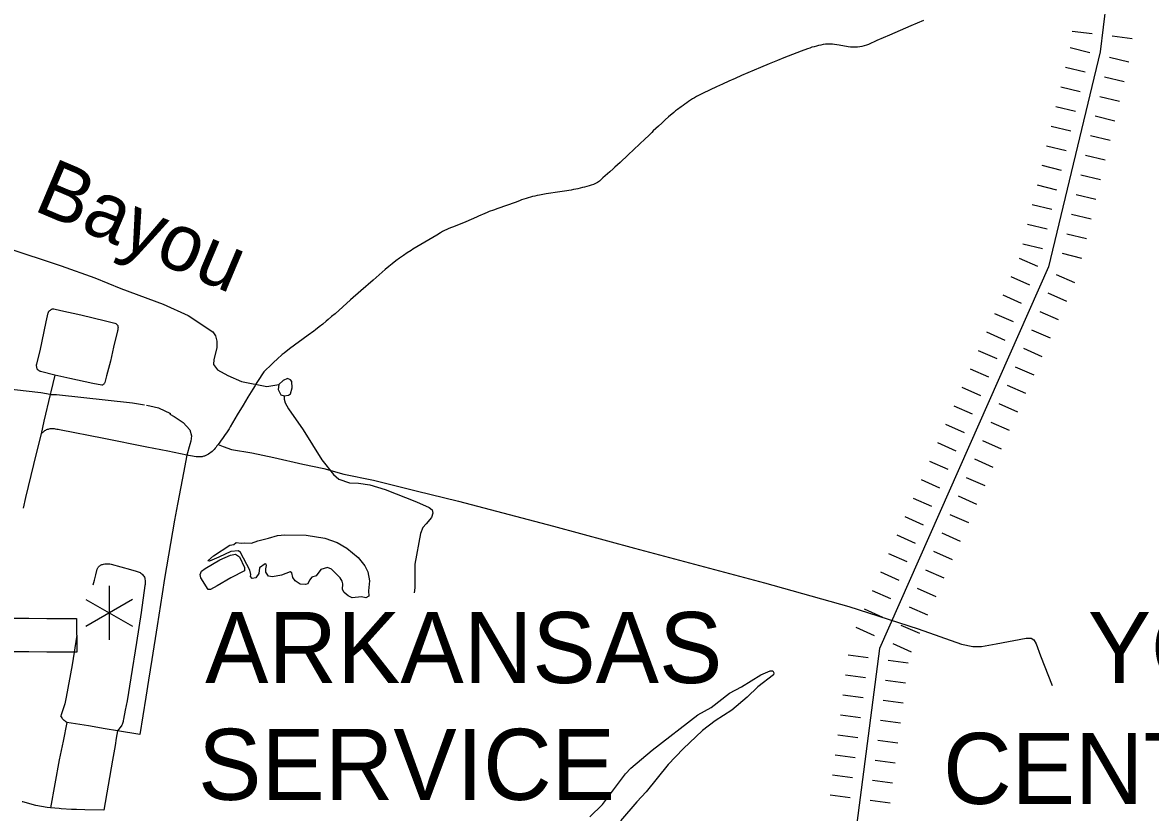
# Model space of a CAD drawing. Extents: x -19 to 366, y -4 to 359.
# Drawn here: x 159.908 to 161.496, y 181.272 to 182.383 of the extents above; entities that cross this region are included whole.
import ezdxf

# ---------------------------------------------------------------- set-up
doc = ezdxf.new("R2010")
doc.units = 0
for name, color, linetype in [('Level 10', 7, 'Continuous'), ('Level 29', 7, 'Continuous'), ('Level 31', 7, 'Continuous'), ('Level 32', 7, 'Continuous'), ('Level 33', 7, 'Continuous'), ('Level 34', 7, 'Continuous'), ('Level 35', 7, 'Continuous'), ('Level 47', 7, 'Continuous'), ('Level 48', 7, 'Continuous'), ('Level 60', 7, 'Continuous'), ('Level 7', 7, 'Continuous')]:
    doc.layers.add(name, color=color, linetype=linetype)

msp = doc.modelspace()

# ---------------------------------------------------------------- linework, layer by layer
at = {"layer": 'Level 10'}
for points in [[(159.8661, 181.5448), (159.8915, 181.5449), (159.917, 181.5449), (159.9425, 181.5447), (159.9677, 181.5445), (159.9842, 181.5447)], [(159.9842, 181.5447), (159.9848, 181.4973), (159.9678, 181.4971), (159.9422, 181.4974), (159.9169, 181.4975), (159.8916, 181.4975), (159.8663, 181.4974)]]:
    msp.add_lwpolyline(points, dxfattribs=at)
at = {"layer": 'Level 29'}
for p, q in [((161.3863, 182.3713), (161.4145, 182.3679)), ((161.4427, 182.3645), (161.4709, 182.361)), ((161.3833, 182.3481), (161.4109, 182.3414)), ((161.4386, 182.3347), (161.4662, 182.3281)), ((161.3767, 182.3204), (161.4043, 182.3138)), ((161.3767, 182.3204), (161.4043, 182.3138)), ((161.4319, 182.3071), (161.4595, 182.3004)), ((161.4319, 182.3071), (161.4595, 182.3004)), ((161.37, 182.2928), (161.3976, 182.2862)), ((161.4252, 182.2795), (161.4528, 182.2728)), ((161.3633, 182.2652), (161.3909, 182.2585)), ((161.4186, 182.2519), (161.4462, 182.2452)), ((161.3567, 182.2376), (161.3843, 182.2309)), ((161.3567, 182.2376), (161.3843, 182.2309)), ((161.4119, 182.2243), (161.4395, 182.2176)), ((161.4119, 182.2243), (161.4395, 182.2176)), ((161.35, 182.21), (161.3776, 182.2033)), ((161.4052, 182.1966), (161.4328, 182.19)), ((161.3433, 182.1824), (161.3709, 182.1757)), ((161.3986, 182.169), (161.4262, 182.1624)), ((161.3367, 182.1548), (161.3643, 182.1481)), ((161.3367, 182.1548), (161.3643, 182.1481)), ((161.3919, 182.1414), (161.4195, 182.1347)), ((161.3919, 182.1414), (161.4195, 182.1347)), ((161.33, 182.1271), (161.3576, 182.1205)), ((161.3852, 182.1138), (161.4128, 182.1071)), ((161.3233, 182.0995), (161.3509, 182.0929)), ((161.3786, 182.0862), (161.4062, 182.0795)), ((161.3167, 182.0719), (161.3443, 182.0652)), ((161.3167, 182.0719), (161.3443, 182.0652)), ((161.3719, 182.0586), (161.3995, 182.0519)), ((161.3719, 182.0586), (161.3995, 182.0519)), ((161.3115, 182.0518), (161.3375, 182.0403)), ((161.3, 182.0259), (161.326, 182.0144)), ((161.3635, 182.0289), (161.3895, 182.0174)), ((161.2885, 181.9999), (161.3145, 181.9884)), ((161.2885, 181.9999), (161.3145, 181.9884)), ((161.352, 182.0029), (161.378, 181.9914)), ((161.277, 181.9739), (161.303, 181.9624)), ((161.3405, 181.9769), (161.3665, 181.9654)), ((161.3405, 181.9769), (161.3665, 181.9654)), ((161.2655, 181.9479), (161.2915, 181.9364)), ((161.329, 181.9509), (161.355, 181.9394)), ((161.254, 181.9219), (161.28, 181.9105)), ((161.254, 181.9219), (161.28, 181.9105)), ((161.3175, 181.9249), (161.3435, 181.9134)), ((161.2425, 181.896), (161.2685, 181.8845)), ((161.306, 181.899), (161.332, 181.8875)), ((161.306, 181.899), (161.332, 181.8875)), ((161.231, 181.87), (161.257, 181.8585)), ((161.2945, 181.873), (161.3205, 181.8615)), ((161.283, 181.847), (161.309, 181.8355)), ((161.2195, 181.844), (161.2455, 181.8325)), ((161.2195, 181.844), (161.2455, 181.8325)), ((161.208, 181.818), (161.234, 181.8065)), ((161.2715, 181.821), (161.2975, 181.8095)), ((161.2715, 181.821), (161.2975, 181.8095)), ((161.1966, 181.7921), (161.2225, 181.7806)), ((161.26, 181.795), (161.286, 181.7835)), ((161.2485, 181.7691), (161.2745, 181.7576)), ((161.1851, 181.7661), (161.211, 181.7546)), ((161.1851, 181.7661), (161.211, 181.7546)), ((161.1736, 181.7401), (161.1995, 181.7286)), ((161.237, 181.7431), (161.263, 181.7316)), ((161.237, 181.7431), (161.263, 181.7316)), ((161.1621, 181.7141), (161.188, 181.7026)), ((161.2255, 181.7171), (161.2515, 181.7056)), ((161.1506, 181.6881), (161.1765, 181.6766)), ((161.1506, 181.6881), (161.1765, 181.6766)), ((161.214, 181.6911), (161.24, 181.6796)), ((161.1391, 181.6622), (161.1651, 181.6507)), ((161.2025, 181.6651), (161.2285, 181.6536)), ((161.2025, 181.6651), (161.2285, 181.6536)), ((161.1276, 181.6362), (161.1536, 181.6247)), ((161.191, 181.6392), (161.217, 181.6277)), ((161.1161, 181.6102), (161.1421, 181.5987)), ((161.1161, 181.6102), (161.1421, 181.5987)), ((161.1795, 181.6132), (161.2055, 181.6017)), ((161.1046, 181.5842), (161.1306, 181.5727)), ((161.168, 181.5872), (161.194, 181.5757)), ((161.168, 181.5872), (161.194, 181.5757)), ((161.1565, 181.5612), (161.1825, 181.5497)), ((161.0931, 181.5582), (161.1191, 181.5467)), ((161.0816, 181.5323), (161.1076, 181.5208)), ((161.0816, 181.5323), (161.1076, 181.5208)), ((161.145, 181.5352), (161.171, 181.5238)), ((161.1336, 181.5093), (161.1595, 181.4978)), ((161.1336, 181.5093), (161.1595, 181.4978)), ((161.0708, 181.4934), (161.099, 181.4897)), ((161.1272, 181.4861), (161.1554, 181.4824)), ((161.0672, 181.4652), (161.0954, 181.4616)), ((161.1235, 181.4579), (161.1517, 181.4542)), ((161.0635, 181.4371), (161.0917, 181.4334)), ((161.0635, 181.4371), (161.0917, 181.4334)), ((161.1199, 181.4297), (161.148, 181.4261)), ((161.1199, 181.4297), (161.148, 181.4261)), ((161.0599, 181.4089), (161.088, 181.4052)), ((161.1162, 181.4016), (161.1444, 181.3979)), ((161.0562, 181.3807), (161.0844, 181.377)), ((161.1125, 181.3734), (161.1407, 181.3697)), ((161.0525, 181.3525), (161.0807, 181.3489)), ((161.0525, 181.3525), (161.0807, 181.3489)), ((161.1089, 181.3452), (161.1371, 181.3416)), ((161.1089, 181.3452), (161.1371, 181.3416)), ((161.0489, 181.3244), (161.0771, 181.3207)), ((161.1052, 181.317), (161.1334, 181.3134)), ((161.0452, 181.2962), (161.0734, 181.2925)), ((161.1016, 181.2889), (161.1297, 181.2852))]:
    msp.add_line(p, q, dxfattribs=at)
msp.add_lwpolyline([(161.1797, 183.13), (161.4469, 182.5164), (161.4257, 182.3419), (161.3527, 182.0396), (161.115, 181.5024), (160.9309, 180.085), (161.4068, 179.126)], dxfattribs=at)
at = {"layer": 'Level 31'}
for points in [[(160.1394, 181.7745), (160.135, 181.7497), (160.1269, 181.708), (160.1264, 181.7054)], [(160.1264, 181.7054), (160.1224, 181.683), (160.1081, 181.6007), (160.1048, 181.5791), (160.098, 181.5342), (160.0904, 181.4867), (160.0856, 181.4579)]]:
    msp.add_lwpolyline(points, dxfattribs=at)
at = {"layer": 'Level 32'}
for points in [[(161.1767, 182.3862), (161.1588, 182.3785), (161.1439, 182.3721), (161.1291, 182.3657), (161.1113, 182.3579), (161.0994, 182.3526), (161.0964, 182.3515), (161.0933, 182.3505), (161.0902, 182.3498), (161.087, 182.3492), (161.0838, 182.3487), (161.0805, 182.3485), (161.0773, 182.3486), (161.0741, 182.3488), (161.0709, 182.3494), (161.0581, 182.3516), (161.0549, 182.3522), (161.0517, 182.3525), (161.0485, 182.3528), (161.0452, 182.3529), (161.042, 182.3529), (161.0387, 182.3528), (161.0356, 182.3523), (161.0324, 182.3517), (161.0292, 182.351), (161.0261, 182.3502), (161.0229, 182.3494), (161.0198, 182.3485), (161.0167, 182.3475), (161.0137, 182.3464), (161.0046, 182.3429), (160.9925, 182.3383), (160.9804, 182.3336), (160.9714, 182.33), (160.9594, 182.3251), (160.9474, 182.3202), (160.9385, 182.3164), (160.9206, 182.3087), (160.9117, 182.3048), (160.9028, 182.3009), (160.894, 182.2968), (160.8852, 182.2927), (160.8764, 182.2886), (160.8658, 182.2835), (160.8629, 182.2821), (160.86, 182.2806), (160.8571, 182.2791), (160.8543, 182.2775), (160.8515, 182.2759), (160.8488, 182.2741), (160.8461, 182.2724), (160.8434, 182.2705), (160.8408, 182.2686), (160.8383, 182.2666), (160.8357, 182.2646), (160.8304, 182.2609), (160.8278, 182.259), (160.8252, 182.2569), (160.8179, 182.2505), (160.8131, 182.2462), (160.8083, 182.2419), (160.8035, 182.2375), (160.7964, 182.2308), (160.7941, 182.2286), (160.7895, 182.2241), (160.7848, 182.2196), (160.7612, 182.1974), (160.7495, 182.1862), (160.7424, 182.1796), (160.74, 182.1774), (160.7351, 182.1731)], [(160.7351, 182.1731), (160.7253, 182.1646), (160.7205, 182.1602), (160.7179, 182.1583), (160.7151, 182.1566), (160.7122, 182.1553), (160.7091, 182.1543), (160.706, 182.1536), (160.6997, 182.1518), (160.6966, 182.151), (160.6934, 182.1503), (160.6903, 182.1495), (160.6871, 182.1489), (160.6839, 182.1482), (160.6808, 182.1476), (160.6776, 182.1471), (160.6744, 182.1466), (160.6647, 182.1453), (160.6583, 182.1443), (160.6519, 182.1433), (160.6455, 182.1422), (160.636, 182.1404), (160.6328, 182.1398), (160.6296, 182.1391), (160.6265, 182.1383), (160.6234, 182.1375), (160.6203, 182.1366), (160.6172, 182.1356), (160.6141, 182.1346), (160.611, 182.1336), (160.608, 182.1324), (160.6019, 182.1303), (160.5775, 182.1216), (160.5714, 182.1194), (160.5653, 182.1172), (160.5623, 182.116), (160.5593, 182.1148), (160.5504, 182.1108), (160.5475, 182.1095), (160.5325, 182.1031), (160.5176, 182.0969), (160.5085, 182.0934), (160.5056, 182.0921), (160.5026, 182.0908), (160.4997, 182.0893), (160.4969, 182.0876), (160.4914, 182.0843), (160.4802, 182.0777), (160.4691, 182.0711), (160.458, 182.0643), (160.4553, 182.0626), (160.4498, 182.0591), (160.4445, 182.0555), (160.4392, 182.0517), (160.434, 182.0479), (160.4289, 182.0439), (160.4238, 182.0398), (160.4189, 182.0356), (160.4017, 182.0208), (160.3846, 182.0059), (160.3701, 181.993), (160.3483, 181.9736), (160.3434, 181.9694), (160.3384, 181.9652), (160.3359, 181.9631), (160.3309, 181.959), (160.3259, 181.955), (160.3207, 181.951), (160.3182, 181.949), (160.3104, 181.9432), (160.2843, 181.9239), (160.2766, 181.9181), (160.274, 181.9161), (160.2668, 181.9096), (160.262, 181.9052), (160.2573, 181.9008), (160.2504, 181.894), (160.2481, 181.8916), (160.2462, 181.8891), (160.2408, 181.881), (160.2373, 181.8755), (160.2356, 181.8727), (160.2323, 181.8672), (160.2255, 181.8561), (160.2188, 181.845), (160.2105, 181.8311), (160.2007, 181.8143), (160.199, 181.8116), (160.1972, 181.8088), (160.1954, 181.8061), (160.1937, 181.8034), (160.1918, 181.8007), (160.1899, 181.7981), (160.188, 181.7955), (160.1861, 181.7929), (160.1836, 181.7897)], [(160.0829, 181.8448), (160.0875, 181.8439), (160.0998, 181.8409), (160.1164, 181.8332), (160.1155, 181.8324), (160.1218, 181.8288), (160.1342, 181.8204), (160.1436, 181.8099), (160.1461, 181.8016), (160.1453, 181.7942), (160.1436, 181.7896), (160.1394, 181.7745)], [(160.1394, 181.7745), (160.113, 181.7801), (160.0831, 181.7859)], [(160.1836, 181.7897), (160.1819, 181.7875), (160.1807, 181.7858), (160.1794, 181.7841), (160.1781, 181.7825), (160.1766, 181.781), (160.1751, 181.7796), (160.1735, 181.7783), (160.1718, 181.7771), (160.17, 181.7759), (160.1682, 181.7749), (160.1663, 181.774), (160.1654, 181.7736), (160.1643, 181.7732), (160.1633, 181.7729), (160.1622, 181.7726), (160.1611, 181.7723), (160.16, 181.7722), (160.1589, 181.772), (160.1578, 181.772), (160.1567, 181.7719), (160.1556, 181.772), (160.1528, 181.7722), (160.1501, 181.7725), (160.1474, 181.7729), (160.1447, 181.7733), (160.142, 181.7739), (160.1394, 181.7745)], [(160.1836, 181.7897), (160.1905, 181.7865), (160.2024, 181.7826), (160.2311, 181.7778), (160.2622, 181.7714), (160.3028, 181.7616), (160.3323, 181.7556), (160.3607, 181.7477), (160.4025, 181.7394)], [(160.4025, 181.7394), (160.4627, 181.7241), (160.5222, 181.7098), (160.6558, 181.6747), (160.7698, 181.6438), (160.9529, 181.5946), (161.0718, 181.5614)], [(161.0718, 181.5614), (161.1692, 181.53), (161.2305, 181.5083), (161.2461, 181.5052), (161.2585, 181.5052), (161.2794, 181.509), (161.3214, 181.5168), (161.3284, 181.5168), (161.3323, 181.5145), (161.3354, 181.509), (161.3416, 181.492), (161.3578, 181.4504)]]:
    msp.add_lwpolyline(points, dxfattribs=at)
at = {"layer": 'Level 33'}
for points in [[(159.9535, 181.8869), (159.9333, 181.8923), (159.9328, 181.8925), (159.9323, 181.8927), (159.9317, 181.893), (159.9312, 181.8934), (159.9304, 181.894), (159.93, 181.8944), (159.9296, 181.8948), (159.929, 181.8957), (159.9286, 181.8966), (159.9283, 181.8976), (159.9281, 181.8987), (159.9279, 181.8997), (159.9279, 181.9008), (159.928, 181.9018), (159.9281, 181.9028), (159.933, 181.9213), (159.9417, 181.962), (159.9444, 181.9748), (159.9446, 181.9754), (159.9449, 181.9761), (159.9453, 181.9766), (159.9457, 181.9772), (159.946, 181.9775), (159.9464, 181.9779), (159.9468, 181.9783), (159.9474, 181.9786), (159.948, 181.9792), (159.9485, 181.9796), (159.949, 181.9798), (159.9496, 181.9801), (159.9502, 181.9803), (159.9507, 181.9804), (159.9513, 181.9804), (159.9519, 181.9804), (159.9525, 181.9803), (159.9619, 181.9783), (159.9902, 181.9718), (160.0249, 181.9635), (160.0383, 181.9602), (160.0394, 181.9596), (160.0405, 181.9588), (160.0415, 181.9579), (160.0423, 181.9569), (160.0425, 181.9557), (160.0427, 181.9545), (160.0426, 181.9532), (160.0426, 181.952), (160.0424, 181.9508), (160.0421, 181.9495), (160.0365, 181.9266), (160.0319, 181.907), (160.0266, 181.8862), (160.0239, 181.8769), (160.0236, 181.876), (160.0231, 181.8751), (160.0225, 181.8745), (160.0218, 181.8738), (160.0214, 181.8735), (160.0209, 181.8732), (160.0205, 181.873), (160.02, 181.8728), (160.0071, 181.8753), (159.9749, 181.8826), (159.9535, 181.8869)], [(159.9473, 181.8599), (159.9339, 181.8624), (159.8968, 181.8665), (159.8026, 181.8792), (159.7147, 181.8906), (159.6548, 181.8985), (159.5747, 181.9085), (159.5062, 181.9222), (159.4779, 181.925), (159.4148, 181.9328), (159.3847, 181.9364), (159.3671, 181.9406), (159.3488, 181.9453), (159.34, 181.9474), (159.2248, 181.963), (159.165, 181.971)], [(159.9535, 181.8869), (159.9482, 181.8636), (159.9473, 181.8599)], [(159.9473, 181.8599), (159.9383, 181.8221), (159.9343, 181.8044)], [(159.9343, 181.8044), (159.9275, 181.7768), (159.9125, 181.7148), (159.9089, 181.7001)], [(160.0078, 181.592), (160.0095, 181.5987), (160.0114, 181.6062), (160.0133, 181.6138), (160.0137, 181.6148), (160.0142, 181.6157), (160.0147, 181.6166), (160.0154, 181.6174), (160.0161, 181.6182), (160.0169, 181.6189), (160.0178, 181.6195), (160.0187, 181.62), (160.0197, 181.6204), (160.0207, 181.6208), (160.0224, 181.6212), (160.0242, 181.6215), (160.026, 181.6216), (160.0277, 181.6217), (160.0296, 181.6216), (160.0313, 181.6213), (160.0331, 181.621), (160.0602, 181.6137), (160.0682, 181.6114), (160.0737, 181.6092), (160.075, 181.6084), (160.0762, 181.6074), (160.0772, 181.6064), (160.0782, 181.6052), (160.079, 181.604), (160.0798, 181.6027), (160.0802, 181.6012), (160.0805, 181.5998), (160.0807, 181.5983), (160.0809, 181.5968), (160.0809, 181.5953), (160.0809, 181.5938), (160.0807, 181.5923), (160.0805, 181.5909), (160.0753, 181.5531), (160.0687, 181.5108), (160.0607, 181.4613), (160.0554, 181.4289), (160.0529, 181.4158), (160.0503, 181.4027), (160.0501, 181.4012), (160.0497, 181.3996), (160.0493, 181.3981), (160.0488, 181.3968), (160.0483, 181.3956), (160.0478, 181.3943), (160.0471, 181.3931), (160.0419, 181.3867)], [(159.9845, 181.521), (159.978, 181.4795), (159.9698, 181.434), (159.9678, 181.4243), (159.9623, 181.4075)], [(160.0856, 181.4579), (160.0816, 181.4341), (160.0733, 181.3814), (160.0419, 181.3867)], [(159.9707, 181.3981), (159.9693, 181.399), (159.968, 181.3999), (159.9668, 181.4009), (159.9657, 181.4021), (159.9647, 181.4033), (159.9638, 181.4047), (159.963, 181.4061), (159.9623, 181.4075)], [(159.9707, 181.3981), (159.9654, 181.3718), (159.96, 181.3455), (159.9474, 181.2782)], [(160.0419, 181.3867), (160.0402, 181.3763), (160.0385, 181.3659), (160.0366, 181.3555), (160.0347, 181.3452), (160.0225, 181.2747), (159.9957, 181.2754), (159.9842, 181.2756), (159.9771, 181.2759), (159.9628, 181.2766), (159.96, 181.277), (159.9474, 181.2782)], [(160.0419, 181.3867), (160.0245, 181.3892), (160.001, 181.3935), (159.9707, 181.3981)], [(159.9474, 181.2782), (159.943, 181.2786), (159.9268, 181.2812), (159.9084, 181.2864), (159.9075, 181.2867)]]:
    msp.add_lwpolyline(points, dxfattribs=at)
at = {"layer": 'Level 34'}
for points in [[(159.9473, 181.8599), (159.956, 181.8598), (160.0632, 181.8483), (160.0799, 181.8453)], [(160.0831, 181.7859), (160.0227, 181.7977), (159.9603, 181.81), (159.9585, 181.8104), (159.9567, 181.8108), (159.9548, 181.8111), (159.953, 181.8113), (159.9511, 181.8115), (159.9493, 181.8116), (159.948, 181.8115), (159.9466, 181.8114), (159.9453, 181.8111), (159.9441, 181.8108), (159.9428, 181.8104), (159.9416, 181.8099), (159.9404, 181.8093), (159.9392, 181.8086), (159.9343, 181.8044)]]:
    msp.add_lwpolyline(points, dxfattribs=at)
at = {"layer": 'Level 35'}
for points in [[(159.8848, 182.0666), (159.9626, 182.041), (160.0098, 182.024), (160.0465, 182.0092), (160.1061, 181.987), (160.1413, 181.971), (160.1763, 181.948), (160.1801, 181.9425), (160.1819, 181.9351), (160.1816, 181.9254), (160.1775, 181.9093), (160.1773, 181.902), (160.1827, 181.8947), (160.1972, 181.8867), (160.2163, 181.8783), (160.252, 181.8711), (160.269, 181.8739), (160.2683, 181.8669), (160.272, 181.8595), (160.2768, 181.8578), (160.2768, 181.8533), (160.2782, 181.8482), (160.2829, 181.8397), (160.3033, 181.8099), (160.3295, 181.768), (160.3462, 181.7473), (160.3537, 181.7409), (160.3687, 181.7355), (160.3812, 181.7349), (160.3972, 181.7326), (160.4187, 181.7261), (160.463, 181.7089), (160.4806, 181.7009)], [(160.2768, 181.8578), (160.2827, 181.8587), (160.2853, 181.861), (160.2877, 181.8693), (160.2874, 181.8783), (160.2856, 181.8807), (160.2815, 181.8822), (160.2754, 181.8797), (160.269, 181.8739)], [(160.4806, 181.7009), (160.4848, 181.6974), (160.486, 181.693), (160.4841, 181.6869), (160.4766, 181.6777), (160.472, 181.6726), (160.4686, 181.664), (160.4604, 181.6212), (160.4604, 181.5876), (160.4598, 181.5808)], [(160.2518, 181.6194), (160.2514, 181.621), (160.2499, 181.6217), (160.242, 181.6157), (160.241, 181.6079), (160.2367, 181.602), (160.2316, 181.601), (160.2294, 181.6038), (160.2296, 181.6067), (160.2284, 181.6126), (160.2151, 181.6377), (160.2124, 181.6396), (160.2016, 181.6391), (160.1844, 181.6307), (160.1714, 181.6251), (160.1691, 181.6258), (160.177, 181.6328), (160.2002, 181.6478), (160.2055, 181.6486), (160.2092, 181.6517), (160.2161, 181.6508), (160.2204, 181.6512), (160.2307, 181.6506), (160.2397, 181.6541), (160.2547, 181.6578)], [(160.3075, 181.6618), (160.3337, 181.6577), (160.3512, 181.6514), (160.3648, 181.6436), (160.3806, 181.6306), (160.3904, 181.6189), (160.3943, 181.6102), (160.3969, 181.5974), (160.3954, 181.5835), (160.3958, 181.5761), (160.3915, 181.5738), (160.3856, 181.5752), (160.3723, 181.5739), (160.3666, 181.5767), (160.3609, 181.5814), (160.3588, 181.5854), (160.3592, 181.5936), (160.3584, 181.597), (160.3555, 181.6019), (160.3431, 181.6139), (160.3378, 181.6163), (160.3281, 181.6134), (160.3216, 181.6046), (160.3157, 181.6028), (160.3125, 181.5986), (160.3101, 181.5936), (160.3067, 181.5925), (160.2993, 181.593), (160.2921, 181.5974), (160.2886, 181.6023), (160.2876, 181.6088), (160.2851, 181.6103), (160.2728, 181.6058), (160.26, 181.6032), (160.2547, 181.6043), (160.251, 181.6096), (160.2508, 181.6143), (160.2518, 181.6194)], [(160.2547, 181.6578), (160.2673, 181.6614), (160.2775, 181.6624), (160.3075, 181.6618)], [(160.1822, 181.5906), (160.173, 181.5854), (160.1695, 181.5856), (160.1593, 181.602), (160.1585, 181.6067), (160.1602, 181.6111), (160.1652, 181.615), (160.1862, 181.627), (160.2011, 181.6339), (160.2081, 181.635), (160.2138, 181.6314), (160.2208, 181.6165), (160.2208, 181.6119), (160.2016, 181.602)], [(160.2016, 181.602), (160.1822, 181.5906)]]:
    msp.add_lwpolyline(points, dxfattribs=at)
at = {"layer": 'Level 47'}
msp.add_lwpolyline([(160.7072, 181.2653), (160.7247, 181.2827), (160.7572, 181.3262), (160.7649, 181.3339), (160.7948, 181.3592), (160.8589, 181.4091), (160.8777, 181.4193), (160.9037, 181.4395), (160.9205, 181.4484), (160.9478, 181.4654), (160.9608, 181.4707), (160.9648, 181.4711), (160.9659, 181.4682), (160.9656, 181.4652), (160.9434, 181.4486), (160.9286, 181.4341), (160.907, 181.4154), (160.8836, 181.4006), (160.8656, 181.3871), (160.8385, 181.3612), (160.8175, 181.3393), (160.7863, 181.3005), (160.773, 181.2865), (160.7503, 181.2598)], dxfattribs=at)
at = {"layer": 'Level 48'}
for p, q in [((160.0302, 181.5904), (160.0303, 181.5146)), ((159.9974, 181.5714), (160.0631, 181.5336)), ((160.063, 181.5715), (159.9975, 181.5335))]:
    msp.add_line(p, q, dxfattribs=at)
at = {"layer": 'Level 60'}
for points in [[(168.7902, 2.2442), (168.5607, 10.8615), (168.3304, 19.479), (168.0993, 28.0965), (167.8673, 36.7142), (167.6346, 45.3321), (167.4011, 53.95), (167.1668, 62.5681), (166.9316, 71.1863), (166.6957, 79.8047), (166.459, 88.4232), (166.2215, 97.0418), (165.9832, 105.6605), (165.7441, 114.2794), (165.5043, 122.8984), (165.2636, 131.5176), (165.0221, 140.1368), (164.7799, 148.7563), (164.5369, 157.3758), (164.2931, 165.9955), (164.0485, 174.6153), (163.8031, 183.2352), (163.5569, 191.8553), (163.31, 200.4755), (163.0623, 209.0959), (162.8138, 217.7164), (162.5645, 226.337), (162.3145, 234.9577), (162.0637, 243.5786), (161.8121, 252.1997), (161.5597, 260.8208), (161.3066, 269.4421), (161.0527, 278.0636), (160.798, 286.6851), (160.5426, 295.3068), (160.2864, 303.9287), (160.0294, 312.5507), (159.7717, 321.1728), (159.5132, 329.7951), (159.2539, 338.4175), (158.9939, 347.04)], [(0, 180.8999), (7.1228, 180.9044), (14.2457, 180.9176), (21.3685, 180.9397), (28.4912, 180.9706), (35.614, 181.0103), (42.7366, 181.0589), (49.8592, 181.1163), (56.9818, 181.1825), (64.1042, 181.2575), (71.2266, 181.3414), (78.3488, 181.4341), (85.4709, 181.5357), (92.5929, 181.646), (99.7147, 181.7652), (106.8364, 181.8933), (113.9579, 182.0301), (121.0793, 182.1758), (128.2005, 182.3303), (135.3214, 182.4936), (142.4422, 182.6658), (149.5627, 182.8468), (156.683, 183.0366), (163.8031, 183.2352), (170.9229, 183.4427), (178.0425, 183.659), (185.1617, 183.8841), (192.2807, 184.1181), (199.3994, 184.3608), (206.5178, 184.6124), (213.6359, 184.8728), (220.7537, 185.1421), (227.8711, 185.4201), (234.9881, 185.707), (242.1048, 186.0027), (249.2212, 186.3073), (256.3371, 186.6206), (263.4526, 186.9428), (270.5678, 187.2738), (277.6825, 187.6136), (284.7968, 187.9622), (291.9107, 188.3197), (299.0241, 188.6859), (306.1371, 189.061), (313.2495, 189.4449), (320.3615, 189.8377), (327.4731, 190.2392), (334.5841, 190.6495), (341.6946, 191.0687)], [(161.4532, 2.0533), (161.2336, 10.6702), (161.0133, 19.2873), (160.7922, 27.9044), (160.5704, 36.5217), (160.3478, 45.1392), (160.1245, 53.7568), (159.9003, 62.3745), (159.6754, 70.9923), (159.4498, 79.6103), (159.2234, 88.2284), (158.9962, 96.8466), (158.7683, 105.465), (158.5396, 114.0835), (158.3102, 122.7022), (158.08, 131.321), (157.849, 139.9399), (157.6173, 148.559), (157.3849, 157.1782), (157.1517, 165.7975), (156.9177, 174.417), (156.683, 183.0366), (156.511, 189.3363)], [(0, 172.2839), (7.1335, 172.2883), (14.267, 172.3015), (21.4005, 172.3236), (28.5339, 172.3544), (35.6673, 172.3941), (42.8006, 172.4426), (49.9339, 172.4999), (57.0671, 172.566), (64.2002, 172.6409), (71.3332, 172.7246), (78.4661, 172.8172), (85.5989, 172.9186), (92.7315, 173.0287), (99.8641, 173.1477), (106.9964, 173.2755), (114.1286, 173.4122), (121.2606, 173.5576), (128.3925, 173.7119), (135.5241, 173.8749), (142.6555, 174.0468), (149.7867, 174.2275), (156.9177, 174.417), (164.0485, 174.6153), (171.179, 174.8224), (178.3092, 175.0383), (185.4392, 175.2631), (192.5688, 175.4966), (199.6982, 175.739), (206.8273, 175.9902), (213.9561, 176.2502), (221.0845, 176.5189), (228.2126, 176.7965), (235.3404, 177.083), (242.4677, 177.3782), (249.5948, 177.6822), (256.7214, 177.995), (263.8476, 178.3167), (270.9735, 178.6471), (278.0989, 178.9863), (285.2239, 179.3344), (292.3485, 179.6912), (299.4726, 180.0569), (306.5963, 180.4314), (313.7195, 180.8146), (320.8422, 181.2067), (327.9644, 181.6076), (335.0862, 182.0172), (342.2074, 182.4357)]]:
    msp.add_spline(points, degree=3, dxfattribs=at)

# ---------------------------------------------------------------- texts
at = {"layer": 'Level 35'}
msp.add_text('Bayou', height=0.08, rotation=337.0872, dxfattribs=at).set_placement((159.9218, 182.1198))
at = {"layer": 'Level 7'}
for s, p in [('ARKANSAS', (160.1653, 181.4537)), ('YOUTH', (161.4082, 181.4537)), ('SERVICE', (160.1554, 181.2893)), ('CENTER', (161.2044, 181.2836))]:
    msp.add_text(s, height=0.1, dxfattribs=at).set_placement(p)

doc.saveas('drawing.dxf')
